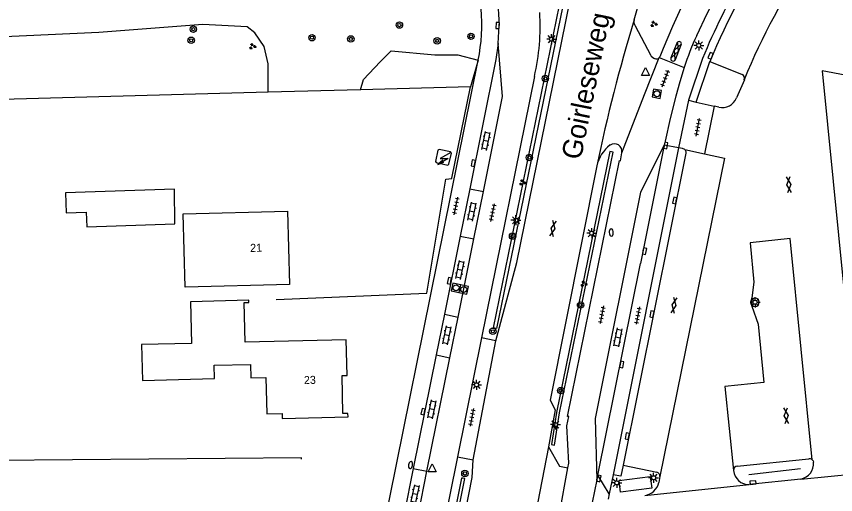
# Model space of a CAD drawing. Extents: x 131000 to 133013, y 393000 to 396501.
# Drawn here: x 132552.4 to 132654.7, y 394892.9 to 394952.6 of the extents above; entities that cross this region are included whole.
import ezdxf

# ---------------------------------------------------------------- set-up
doc = ezdxf.new("R2010")
doc.units = 0
for name, color, linetype in [('gg-afsc-hekwerk', 7, 'Continuous'), ('gg-afsc-muur', 7, 'Continuous'), ('gg-anno-huisnummerreeks BGT', 7, 'Continuous'), ('gg-anno-openbare ruimte label', 7, 'Continuous'), ('gg-bbg-abri', 7, 'Continuous'), ('gg-bbg-gedigitaliseerde bijgebouw', 7, 'Continuous'), ('gg-bbg-hoofdgebouw', 7, 'Continuous'), ('gg-knt-verharding', 7, 'Continuous'), ('gg-knt-verharding nz', 7, 'Continuous'), ('gt-grn-groengrens', 7, 'Continuous'), ('gt-grn-groenlijn', 7, 'Continuous'), ('gt-grn-vlakafsluiter', 7, 'Continuous'), ('gt-grn-weggrens', 7, 'Continuous'), ('gt-symb-boom', 7, 'Continuous'), ('gt-symb-brandkraan', 7, 'Continuous'), ('gt-symb-gesloten verharding', 7, 'Continuous'), ('gt-symb-groenvak', 7, 'Continuous'), ('gt-symb-klinker verharding', 7, 'Continuous'), ('gt-symb-kolk', 7, 'Continuous'), ('gt-symb-lichtmast', 7, 'Continuous'), ('gt-symb-rioolschacht', 7, 'Continuous'), ('gt-symb-tegel verharding', 7, 'Continuous'), ('gt-symb-trafo symbool', 7, 'Continuous'), ('gt-symb-waterafsluiter', 7, 'Continuous')]:
    doc.layers.add(name, color=color, linetype=linetype)

# ---------------------------------------------------------------- blocks, each defined once
blk = doc.blocks.new('gt0-GESVH1')
at = {"layer": 'gt-symb-gesloten verharding'}
for p, q in [((-0.99, -0.26), (0.01, 0.24)), ((0.01, -0.26), (-0.99, 0.24)), ((0.01, 0.24), (1.01, -0.26)), ((1.01, 0.24), (0.01, -0.26))]:
    blk.add_line(p, q, dxfattribs=at)
blk = doc.blocks.new('gt0-LMAST')
at = {"layer": 'gt-symb-lichtmast'}
for p, q in [((-0.18, 0.17), (-0.45, 0.44)), ((-0.01, 0.25), (-0.01, 0.62)), ((0.17, 0.17), (0.44, 0.44)), ((-0.26, 0), (-0.63, 0)), ((-0.18, -0.18), (-0.45, -0.45)), ((-0.01, -0.25), (-0.01, -0.63)), ((0.44, -0.45), (0.17, -0.18)), ((0.24, 0), (0.62, 0))]:
    blk.add_line(p, q, dxfattribs=at)
blk.add_circle((-0.01, 0), 0.25, dxfattribs=at)
blk = doc.blocks.new('gt0-KOLK')
at = {"layer": 'gt-symb-kolk'}
blk.add_lwpolyline([(0, 0), (0.37, 0), (0.37, 0.4), (-0.38, 0.4), (-0.38, 0), (0, 0)], dxfattribs=at)
blk = doc.blocks.new('gt0-TEG1')
at = {"layer": 'gt-symb-tegel verharding'}
for p, q in [((-1.12, 0), (1.12, 0)), ((-0.9, -0.25), (-0.9, 0.25)), ((-0.45, -0.25), (-0.45, 0.25)), ((0, -0.25), (0, 0.25)), ((0.45, -0.25), (0.45, 0.25)), ((0.9, -0.25), (0.9, 0.25))]:
    blk.add_line(p, q, dxfattribs=at)
blk = doc.blocks.new('gt0-RS')
at = {"layer": 'gt-symb-rioolschacht'}
blk.add_lwpolyline([(-0.5, -0.5), (0.5, -0.5), (0.5, 0.5), (-0.5, 0.5)], close=True, dxfattribs=at)
blk.add_circle((0, 0), 0.375, dxfattribs=at)
blk = doc.blocks.new('gt0-BOOM')
at = {"layer": 'gt-symb-boom'}
for radius in [0.4, 0.2]:
    blk.add_circle((0, 0), radius, dxfattribs=at)
blk = doc.blocks.new('gt0-GRVAK')
at = {"layer": 'gt-symb-groenvak'}
for p, q in [((-0.11, 0.19), (-0.23, 0.24)), ((-0.18, 0.15), (0.09, 0.15)), ((-0.09, 0.21), (-0.16, 0.32)), ((-0.05, 0.21), (-0.05, 0.39)), ((0, 0.21), (0.06, 0.32)), ((0.02, 0.19), (0.13, 0.24)), ((0.26, -0.05), (0.2, 0.06)), ((0.31, -0.05), (0.31, 0.13)), ((0.35, -0.05), (0.41, 0.06)), ((-0.24, -0.23), (-0.36, -0.18)), ((-0.32, -0.26), (-0.05, -0.26)), ((-0.23, -0.21), (-0.29, -0.09)), ((-0.18, -0.2), (-0.18, -0.02)), ((-0.14, -0.21), (-0.07, -0.09)), ((-0.12, -0.23), (0, -0.18)), ((0.24, -0.07), (0.12, -0.02)), ((0.17, -0.11), (0.44, -0.11)), ((0.37, -0.07), (0.49, -0.02))]:
    blk.add_line(p, q, dxfattribs=at)
blk = doc.blocks.new('gt0-BR')
at = {"layer": 'gt-symb-brandkraan'}
for centre, radius, start, end in [((-0.24, 0), 0.206, 107.5669, 252.4331), ((0.6, -2.66), 3, 106.892, 107.5669), ((0, -0.69), 0.938, 73.108, 106.892), ((-0.6, -2.66), 3, 72.4331, 73.108), ((0.24, 0), 0.206, 287.567, 72.4331), ((0.6, 2.66), 3, 252.4331, 253.108), ((0, 0.69), 0.938, 253.108, 286.8921), ((-0.6, 2.66), 3, 286.8921, 287.567)]:
    blk.add_arc(centre, radius, start, end, dxfattribs=at)
blk = doc.blocks.new('gt0-KL1')
at = {"layer": 'gt-symb-klinker verharding'}
for p, q in [((-1.15, 0.3), (1.15, 0.3)), ((-1, -0.3), (-1, 0.3)), ((-0.5, 0.3), (-0.5, 0.45)), ((0, -0.3), (0, 0.3)), ((0.5, 0.3), (0.5, 0.45)), ((1, -0.3), (1, 0.3)), ((-1.15, -0.3), (1.15, -0.3)), ((-0.5, -0.45), (-0.5, -0.3)), ((0.5, -0.45), (0.5, -0.3))]:
    blk.add_line(p, q, dxfattribs=at)
blk = doc.blocks.new('gt0-WAFSL')
at = {"layer": 'gt-symb-waterafsluiter'}
for p, q in [((-0.5, -0.33), (0, 0.67)), ((0, 0.67), (0.5, -0.33)), ((0.5, -0.33), (-0.5, -0.33))]:
    blk.add_line(p, q, dxfattribs=at)
blk = doc.blocks.new('gt0-HSP')
at = {"layer": 'gt-symb-trafo symbool'}
for points in [[(0.77, 0.75), (-0.53, 0), (0.47, 0), (-0.83, -0.75)], [(-0.22, -0.24), (-0.83, -0.75), (-0.08, -0.48)]]:
    blk.add_lwpolyline(points, dxfattribs=at)

msp = doc.modelspace()

# ---------------------------------------------------------------- linework, layer by layer
at = {"layer": 'gg-afsc-hekwerk'}
for p, q in [((132638.12, 394947.38), (132636.36, 394942.16)), ((132595.39, 394943.45), (132583.86, 394943.14)), ((132609.11, 394943.82), (132595.39, 394943.45)), ((132606.81, 394932.42), (132609.11, 394943.82)), ((132583.86, 394943.14), (132550.62, 394942.23)), ((132636.36, 394942.16), (132635.1, 394936.2)), ((132635.1, 394936.2), (132626.95, 394895.37)), ((132626.95, 394895.37), (132626.47, 394892.97)), ((132626.47, 394892.97), (132626.34, 394892.33))]:
    msp.add_line(p, q, dxfattribs=at)
msp.add_lwpolyline([(132584.86, 394917.24), (132603.66, 394918.07), (132606.02, 394932.28), (132606.8, 394932.36), (132606.81, 394932.42)], dxfattribs=at)
msp.add_arc((132723.46, 394911.83), 92.45, 143.2765, 157.3827, dxfattribs=at)
at = {"layer": 'gg-afsc-muur'}
msp.add_lwpolyline([(132588, 394897.3), (132588, 394897.5), (132530.74, 394896.97), (132530.74, 394896.61), (132519.3, 394896.43)], dxfattribs=at)
at = {"layer": 'gg-bbg-abri'}
msp.add_lwpolyline([(132627.88, 394893.19), (132627.69, 394894.65), (132631.58, 394895.16), (132631.77, 394893.7), (132627.88, 394893.19)], dxfattribs=at)
at = {"layer": 'gg-bbg-gedigitaliseerde bijgebouw'}
msp.add_lwpolyline([(132558.61, 394928.1), (132561.11, 394928.18), (132561.17, 394926.35), (132572.19, 394926.72), (132572.13, 394931.04), (132558.53, 394930.59), (132558.61, 394928.1)], dxfattribs=at)
at = {"layer": 'gg-bbg-hoofdgebouw'}
for points in [[(132606.29, 394934.06), (132606.43, 394934.15), (132606.73, 394935.53), (132606.63, 394935.69), (132605.2, 394936), (132605.05, 394935.9), (132604.76, 394934.51), (132604.85, 394934.37), (132606.29, 394934.06)], [(132573.45, 394918.78), (132573.21, 394927.94), (132586.25, 394928.28), (132586.49, 394919.12), (132573.45, 394918.78)], [(132568.02, 394911.65), (132568.14, 394907.14), (132577.15, 394907.37), (132577.11, 394909.04), (132581.63, 394909.15), (132581.67, 394907.49), (132583.56, 394907.53), (132583.67, 394902.96), (132585.59, 394903), (132585.6, 394902.39), (132593.82, 394902.6), (132593.81, 394903.01), (132593.19, 394903), (132593.07, 394907.75), (132593.7, 394907.77), (132593.57, 394912.24), (132580.96, 394911.93), (132580.83, 394916.87), (132581.43, 394916.9), (132581.42, 394917.17), (132574.14, 394916.97), (132574.24, 394911.77), (132568.02, 394911.65)]]:
    msp.add_lwpolyline(points, dxfattribs=at)
at = {"layer": 'gg-knt-verharding'}
for p, q in [((132612.37, 394956.73), (132612.71, 394951.48)), ((132629.58, 394952.18), (132630.83, 394956.59)), ((132612.58, 394949.24), (132612.71, 394951.48)), ((132629.68, 394951.44), (132631.61, 394947.81)), ((132634.9, 394949.3), (132634.16, 394947.44)), ((132634.73, 394947.22), (132635.46, 394949.09)), ((132632.7, 394947.47), (132635.81, 394946.22)), ((132637.34, 394941.93), (132639.04, 394946.97)), ((132639.04, 394946.97), (132643.06, 394945.36)), ((132617.11, 394945.12), (132610.49, 394912.46)), ((132643.34, 394944.72), (132642.38, 394942.43)), ((132636.36, 394942.16), (132637.34, 394941.93)), ((132637.34, 394941.93), (132639.56, 394941.42)), ((132639.56, 394941.42), (132638.35, 394935.45)), ((132640.15, 394941.29), (132639.56, 394941.42)), ((132633.33, 394936.53), (132630.36, 394921.77)), ((132633.33, 394936.53), (132630.38, 394930.68)), ((132609.02, 394931.08), (132607.83, 394925.19)), ((132609.52, 394924.82), (132610.74, 394930.73)), ((132607.83, 394925.19), (132605.86, 394915.41)), ((132607.57, 394915.06), (132609.52, 394924.82)), ((132625.03, 394895.32), (132630.36, 394921.77)), ((132605.86, 394915.41), (132604.85, 394910.35)), ((132606.55, 394909.99), (132607.57, 394915.06)), ((132610.49, 394912.46), (132607.49, 394897.6)), ((132609.45, 394897.21), (132612.3, 394912.09)), ((132612.3, 394912.09), (132610.49, 394912.46)), ((132604.85, 394910.35), (132601.96, 394896.14)), ((132603.68, 394895.82), (132606.55, 394909.99)), ((132618.87, 394898.85), (132616.37, 394886.14)), ((132607.49, 394897.6), (132609.45, 394897.21)), ((132642.45, 394896.44), (132651.4, 394897.37)), ((132619.62, 394887.3), (132621.3, 394896.22)), ((132628.18, 394896.55), (132632.42, 394895.68)), ((132601.96, 394896.14), (132600.79, 394890.27)), ((132602.49, 394889.93), (132603.68, 394895.82)), ((132624.91, 394894.75), (132625.03, 394895.32)), ((132650.39, 394894.81), (132659.92, 394895.78)), ((132624.91, 394894.75), (132623.34, 394887)), ((132632.79, 394895.14), (132632.65, 394894.41)), ((132650.39, 394894.81), (132643.96, 394894.14)), ((132630.91, 394892.79), (132643.96, 394894.14))]:
    msp.add_line(p, q, dxfattribs=at)
for points in [[(132612.3, 394912.09), (132614.91, 394921.89), (132622.08, 394957.13)], [(132637.39, 394950.25), (132638.69, 394952.97), (132640.03, 394955.66)], [(132636.02, 394955.05), (132634.35, 394951.37), (132633.18, 394948.61), (132632.77, 394947.56), (132632.7, 394947.47)], [(132612.58, 394949.24), (132612.28, 394947.22), (132609.02, 394931.08)], [(132610.74, 394930.73), (132613.14, 394942.62), (132612.58, 394949.24)], [(132628.05, 394935.6), (132630.85, 394942.87), (132632.7, 394947.47)], [(132576.22, 394778.65), (132581.86, 394806.84), (132590.57, 394849.72), (132593.95, 394867.38), (132610.07, 394947.16)], [(132635.81, 394946.22), (132635.26, 394944.46), (132634.77, 394942.67), (132634.08, 394939.87), (132633.43, 394937.05), (132633.33, 394936.53)], [(132635.89, 394935.99), (132635.62, 394936.12), (132635.1, 394936.2)], [(132621.3, 394896.22), (132621.39, 394896.8), (132621.15, 394901.46), (132621.4, 394902.64), (132621.26, 394902.66), (132627.74, 394934.62), (132627.85, 394934.6), (132628.05, 394935.6)], [(132635.89, 394935.99), (132636.04, 394935.74), (132636.04, 394935.53), (132628.18, 394896.55)], [(132624.89, 394933.97), (132619.06, 394904.68), (132619.69, 394903.47), (132618.87, 394898.85)], [(132630.38, 394930.68), (132624.69, 394902.41), (132624.91, 394894.75)], [(132618.87, 394898.85), (132620.23, 394896.42), (132621.3, 394896.22)], [(132607.49, 394897.6), (132585.42, 394788.16), (132585.31, 394788.18), (132584.67, 394785.11)], [(132587.95, 394786.66), (132599.82, 394846.7), (132609.33, 394895.03), (132609.45, 394897.21)], [(132651.82, 394897.23), (132651.92, 394897.09), (132651.97, 394896.93)]]:
    msp.add_lwpolyline(points, dxfattribs=at)
for centre, radius, start, end in [((132712.89, 394917.06), 79.67, 145.5332, 157.9567), ((132588.97, 394951.61), 21.57, 348.1091, 5.2), ((132589.92, 394951.43), 27.91, 346.9396, 3.4607), ((132825.01, 394892.17), 204.43, 162.9286, 168.2025), ((132630.44, 394951.93), 0.898, 163.1951, 212.6989), ((132635.18, 394949.18), 0.299, 341.3725, 155.8785), ((132678.79, 394931.78), 45.34, 155.956, 161.425), ((132632.45, 394948.26), 0.956, 208.2154, 254.1774), ((132632.35, 394947.82), 0.502, 251.5763, 315.2889), ((132634.45, 394947.34), 0.302, 159.9662, 337.7683), ((132642.87, 394944.9), 0.498, 338.7048, 68.2924), ((132640.58, 394943.19), 1.95, 257.1473, 337.2105), ((132629.51, 394932.84), 4.75, 128.3931, 166.2481), ((132627.09, 394935.75), 0.97, 350.5881, 123.5505), ((132644.69, 394916.92), 0.515, 360, 180), ((132644.69, 394916.92), 0.515, 180, 0), ((132651.46, 394896.85), 0.518, 46.1151, 96.8518), ((132642.5, 394895.95), 0.497, 95.7886, 185.2293), ((132650.01, 394896.75), 1.97, 281.0462, 5.2834), ((132632.33, 394895.23), 0.467, 349.4447, 78.7097), ((132643.9, 394896.04), 1.9, 184.0529, 271.9209), ((132630.67, 394894.8), 2.02, 276.8311, 348.9166)]:
    msp.add_arc(centre, radius, start, end, dxfattribs=at)
at = {"layer": 'gg-knt-verharding nz'}
for p, q in [((132635.89, 394935.99), (132638.35, 394935.45)), ((132609.02, 394931.08), (132610.74, 394930.73)), ((132607.83, 394925.19), (132609.52, 394924.82)), ((132605.86, 394915.41), (132607.57, 394915.06)), ((132604.85, 394910.35), (132606.55, 394909.99)), ((132601.96, 394896.14), (132603.68, 394895.82))]:
    msp.add_line(p, q, dxfattribs=at)
for points in [[(132667.86, 394898.67), (132663.24, 394943.91), (132653.07, 394945.82), (132657.86, 394897.64)], [(132638.35, 394935.45), (132640.86, 394934.91), (132632.79, 394895.14)], [(132651.82, 394897.23), (132649.07, 394924.87), (132644.05, 394924.33), (132644.52, 394919.41), (132644.27, 394917.45), (132644.09, 394916.9), (132644.28, 394916.42), (132645.05, 394914.17), (132645.76, 394906.91), (132640.92, 394906.4), (132642, 394895.9)]]:
    msp.add_lwpolyline(points, dxfattribs=at)
msp.add_arc((132717.26, 394914.71), 79.78, 145.3826, 157.9062, dxfattribs=at)
at = {"layer": 'gt-grn-groengrens'}
msp.add_line((132610.07, 394947.16), (132609.11, 394943.82), dxfattribs=at)
for points in [[(132612.18, 394913.68), (132611.98, 394913.72), (132620.26, 394954.04), (132620.65, 394953.96), (132612.38, 394913.64), (132612.18, 394913.68)], [(132583.86, 394943.14), (132583.86, 394946.68), (132583.35, 394948.88), (132582.18, 394950.57), (132581.23, 394951.33), (132575.67, 394951.62), (132562.66, 394950.6), (132549.98, 394950.02), (132538.94, 394949.69), (132514.16, 394949.82), (132505.18, 394951.19)], [(132595.39, 394943.45), (132595.77, 394944.74), (132597.85, 394946.94), (132599.21, 394948.31), (132604.65, 394947.82), (132607.52, 394947.82), (132610.07, 394947.16)], [(132619.43, 394899.11), (132619.63, 394899.08), (132620.25, 394903.09), (132626.93, 394935.68), (132626.53, 394935.76), (132619.86, 394903.16), (132619.24, 394899.14), (132619.43, 394899.11)], [(132608.2, 394894.92), (132608, 394894.96), (132588.63, 394798.42), (132589.02, 394798.35), (132608.4, 394894.88), (132608.2, 394894.92)]]:
    msp.add_lwpolyline(points, dxfattribs=at)
at = {"layer": 'gt-grn-groenlijn'}
msp.add_line((132643.91, 394895.38), (132650.34, 394896.15), dxfattribs=at)
at = {"layer": 'gt-grn-vlakafsluiter'}
msp.add_lwpolyline([(132628.18, 394896.55), (132627.91, 394895.18), (132626.95, 394895.37)], dxfattribs=at)
at = {"layer": 'gt-grn-weggrens'}
for p, q in [((132635.1, 394936.2), (132633.33, 394936.53)), ((132626.47, 394892.97), (132625.03, 394895.32))]:
    msp.add_line(p, q, dxfattribs=at)

# ---------------------------------------------------------------- block references
at = {"layer": 'gt-symb-boom'}
for p in [(132600.24, 394951.54), (132574.49, 394951.03), (132609.18, 394950.13), (132574.22, 394949.64), (132589.32, 394949.96), (132594.17, 394949.81), (132604.96, 394949.57), (132618.47, 394944.87), (132616.47, 394934.99), (132614.38, 394925.18), (132622.88, 394916.57), (132611.91, 394913.29), (132620.4, 394905.88), (132608.42, 394895.53)]:
    msp.add_blockref('gt0-BOOM', p, dxfattribs=at)
at = {"layer": 'gt-symb-brandkraan'}
for p, rotation in [((132626.71, 394925.62), 92.69361103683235), ((132601.63, 394896.57), 79.69002960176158)]:
    msp.add_blockref('gt0-BR', p, dxfattribs=dict(at, rotation=rotation))
at = {"layer": 'gt-symb-gesloten verharding'}
for p, rotation in [((132634.83, 394948.31), 68.46463512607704), ((132648.92, 394931.61), -85.29819168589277), ((132619.44, 394926.14), -101.24252570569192), ((132634.54, 394916.53), 80.49998940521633), ((132648.57, 394902.74), -85.298191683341)]:
    msp.add_blockref('gt0-GESVH1', p, dxfattribs=dict(at, rotation=rotation))
at = {"layer": 'gt-symb-groenvak'}
for p in [(132632.02, 394951.67), (132581.88, 394948.89), (132615.61, 394931.87), (132623.27, 394919.21)]:
    msp.add_blockref('gt0-GRVAK', p, dxfattribs=at)
at = {"layer": 'gt-symb-klinker verharding'}
for p, rotation in [((132611.06, 394937.07), 78.28547478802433), ((132609.31, 394928.24), 78.2854747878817), ((132607.81, 394920.96), 78.28547478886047), ((132606.19, 394912.78), 78.28547478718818), ((132627.53, 394912.52), -101.36613785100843), ((132604.31, 394903.53), 78.28547478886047), ((132602.21, 394892.94), 78.2854747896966)]:
    msp.add_blockref('gt0-KL1', p, dxfattribs=dict(at, rotation=rotation))
at = {"layer": 'gt-symb-kolk'}
for p, rotation in [((132612.71, 394951.48), 86.73114704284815), ((132639.31, 394947.63), 67.61363443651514), ((132633.33, 394936.53), -100.25359802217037), ((132609.67, 394934.26), 78.57767892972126), ((132634.84, 394929.59), 78.22937399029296), ((132630.67, 394923.32), -101.366137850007), ((132606.68, 394919.55), 78.57767893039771), ((132631.98, 394915.4), 78.63386214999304), ((132627.82, 394909.17), -101.36613784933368), ((132603.39, 394903.21), 78.46537934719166), ((132628.91, 394900.16), 78.92612884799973), ((132624.97, 394894.96), -104.5365092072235), ((132644.43, 394894.19), 5.739098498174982)]:
    msp.add_blockref('gt0-KOLK', p, dxfattribs=dict(at, rotation=rotation))
at = {"layer": 'gt-symb-lichtmast'}
for p in [(132619.27, 394949.78), (132637.66, 394949), (132614.8, 394927.16), (132624.28, 394925.54), (132644.69, 394916.91), (132609.89, 394906.6), (132619.74, 394901.63), (132632.01, 394894.99), (132627.41, 394894.35)]:
    msp.add_blockref('gt0-LMAST', p, dxfattribs=at)
at = {"layer": 'gt-symb-rioolschacht'}
for p, rotation in [((132632.41, 394942.96), -100.25359801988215), ((132607.32, 394918.72), 77.93725397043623), ((132608.27, 394918.51), 77.17287657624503)]:
    msp.add_blockref('gt0-RS', p, dxfattribs=dict(at, rotation=rotation))
at = {"layer": 'gt-symb-tegel verharding'}
for p, rotation in [((132633.46, 394944.88), 69.02828943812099), ((132637.53, 394938.77), 78.52151796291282), ((132607.3, 394928.94), 78.57767893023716), ((132611.89, 394928.11), 78.70129979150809), ((132625.52, 394915.36), -101.00666417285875), ((132630.04, 394915.26), -101.00666417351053), ((132609.29, 394902.55), -101.36613784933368)]:
    msp.add_blockref('gt0-TEG1', p, dxfattribs=dict(at, rotation=rotation))
at = {"layer": 'gt-symb-trafo symbool'}
msp.add_blockref('gt0-HSP', (132605.88, 394934.89), dxfattribs=at)
at = {"layer": 'gt-symb-waterafsluiter'}
for p in [(132631.01, 394945.59), (132604.33, 394896.06)]:
    msp.add_blockref('gt0-WAFSL', p, dxfattribs=at)

# ---------------------------------------------------------------- texts
at = {"layer": 'gg-anno-huisnummerreeks BGT'}
for s, rotation, p in [('21', 1.5, (132581.6, 394923.2)), ('23', 1.4, (132588.32, 394906.69))]:
    msp.add_text(s, height=1, rotation=rotation, dxfattribs=at).set_placement(p)
at = {"layer": 'gg-anno-openbare ruimte label'}
msp.add_text('Goirleseweg', height=2.5, rotation=78.5, dxfattribs=at).set_placement((132622.9, 394934.6))

doc.saveas('drawing.dxf')
